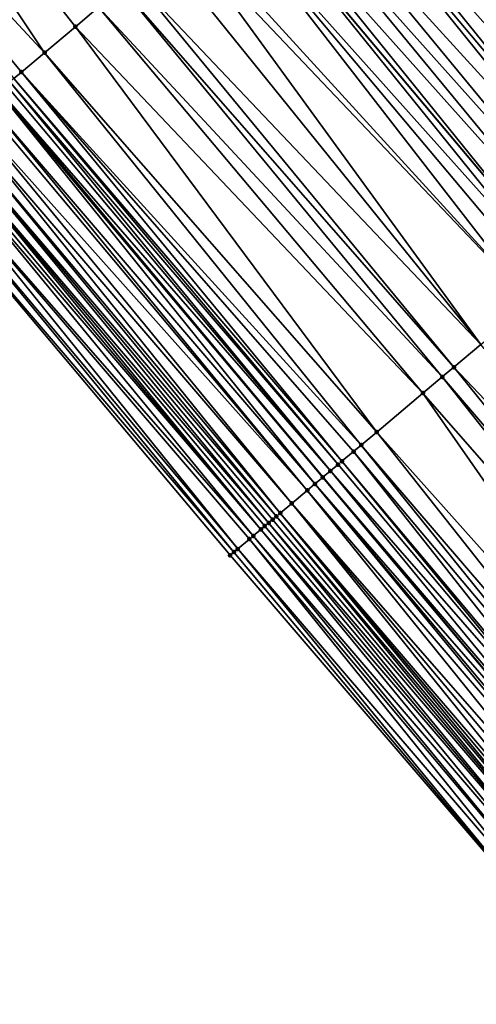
# Model space of a CAD drawing. Header units: feet. Extents: x 2004186 to 2014793, y 836912 to 864902.
# Tile 479 of 656: x 2007443 to 2007461, y 851888 to 851927. Entities that reach past the tile are written whole.
import ezdxf

# ---------------------------------------------------------------- set-up
doc = ezdxf.new("R2010")
doc.units = ezdxf.units.FT
doc.header["$LTSCALE"] = 100
doc.header["$MEASUREMENT"] = 0
for name, color, linetype, lineweight in [('EP_Travel Lane', 5, 'Continuous', 40), ('GPL_Skip Line', 2, 'Continuous', 40), ('Road Shots', 4, 'Continuous', 200), ('Road X-Section', 30, 'Continuous', 13)]:
    doc.layers.add(name, color=color, linetype=linetype, lineweight=lineweight)
doc.layers.add('I-77 SB_MM21-27-Surface-Border', color=7, linetype='Continuous')
doc.layers.add('I-77 SB_MM21-27-Surface-TIN', color=7, linetype='Continuous')

msp = doc.modelspace()

# ---------------------------------------------------------------- linework, layer by layer
at = {"layer": 'EP_Travel Lane'}
msp.add_polyline3d([(2007570.793330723, 851771.014521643, 434.817005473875), (2007557.86489253, 851786.2741778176, 434.8509902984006), (2007544.936497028, 851801.5337836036, 434.915286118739), (2007532.05063319, 851816.850676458, 434.9944426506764), (2007519.212721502, 851832.1865921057, 435.0379682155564), (2007506.374905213, 851847.5223937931, 435.1133429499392), (2007493.5371169, 851862.8581620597, 435.1980239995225), (2007480.699472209, 851878.1937587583, 435.3306054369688), (2007467.861817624, 851893.5293672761, 435.4598719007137), (2007455.024251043, 851908.8648706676, 435.6185170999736), (2007442.186681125, 851924.2003780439, 435.7760287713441), (2007429.332880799, 851939.5554357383, 435.9316822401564), (2007416.495602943, 851954.891014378, 436.0893727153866), (2007403.658229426, 851970.2267072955, 436.2248801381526), (2007390.821034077, 851985.562187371, 436.4016694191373), (2007377.983800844, 852000.8977127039, 436.5696962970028), (2007365.146606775, 852016.2331912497, 436.746768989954)], dxfattribs=at)
at = {"layer": 'GPL_Skip Line'}
msp.add_polyline3d([(2007593.417325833, 851763.9257781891, 434.9261233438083), (2007580.528480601, 851779.2188413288, 434.9466733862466), (2007567.639660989, 851794.5118740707, 434.9854355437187), (2007554.750797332, 851809.8049590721, 434.992887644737), (2007541.873390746, 851825.1076221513, 435.034522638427), (2007529.003965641, 851840.4170964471, 435.0699682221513), (2007516.134610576, 851855.7264874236, 435.1287140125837), (2007503.265309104, 851871.0358146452, 435.2052888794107), (2007490.396091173, 851886.3450424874, 435.3096552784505), (2007477.526880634, 851901.6542615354, 435.4164809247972), (2007464.657759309, 851916.9633744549, 435.5529856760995), (2007451.788603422, 851932.27252849, 435.677992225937), (2007438.931656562, 851947.5918225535, 435.8180751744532), (2007426.093954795, 851962.9272594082, 435.9514584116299), (2007413.256145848, 851978.2628242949, 436.0600149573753), (2007400.41848609, 851993.5982109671, 436.2031289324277), (2007387.580882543, 852008.9335304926, 436.3592634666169)], dxfattribs=at)
at = {"layer": 'I-77 SB_MM21-27-Surface-Border', "color": 3, "linetype": 'ByBlock', "lineweight": -2}
msp.add_polyline3d([(2007568.599676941, 851769.1657998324, 434.793076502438), (2007555.863779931, 851784.58773051, 434.8261248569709), (2007542.516219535, 851799.4940373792, 434.901223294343), (2007529.319505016, 851814.5548996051, 434.9846736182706), (2007516.143906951, 851829.6069673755, 435.0253286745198), (2007503.274639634, 851844.9162539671, 435.1132913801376), (2007490.405418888, 851860.2254851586, 435.216715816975), (2007477.383172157, 851875.4059411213, 435.3428858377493), (2007464.360932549, 851890.5863886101, 435.4714047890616), (2007451.338743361, 851905.7667761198, 435.6167385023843), (2007438.469698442, 851921.0757981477, 435.7786532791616), (2007426.050253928, 851936.8071358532, 435.9688119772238), (2007412.905939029, 851951.8856906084, 436.1259388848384), (2007400.681674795, 851967.7346392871, 436.2607944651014), (2007388.151000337, 851983.3264634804, 436.4663909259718), (2007374.70008124, 851998.148125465, 436.6493122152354), (2007362.015852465, 852013.6118045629, 436.8093653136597)], dxfattribs=at)
at = {"layer": 'I-77 SB_MM21-27-Surface-TIN', "color": 128, "linetype": 'ByBlock', "lineweight": -2}
for points in [[(2007432.797602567, 851942.45632046, 435.8776379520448), (2007430.344056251, 851940.4020296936, 435.9189011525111), (2007443.98100823, 851925.7088818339, 435.7498952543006)], [(2007432.797602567, 851942.45632046, 435.8776379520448), (2007445.205704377, 851926.7385028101, 435.7304103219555), (2007446.124245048, 851927.5106964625, 435.7219712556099)], [(2007432.797602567, 851942.45632046, 435.8776379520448), (2007443.98100823, 851925.7088818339, 435.7498952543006), (2007445.205704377, 851926.7385028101, 435.7304103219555)], [(2007430.344056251, 851940.4020296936, 435.9189011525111), (2007443.062477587, 851924.9366762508, 435.761670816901), (2007443.98100823, 851925.7088818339, 435.7498952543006)], [(2007430.344056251, 851940.4020296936, 435.9189011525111), (2007442.756286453, 851924.6792913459, 435.7608541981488), (2007443.062477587, 851924.9366762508, 435.761670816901)], [(2007461.127171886, 851940.1230787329, 435.6160274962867), (2007460.820946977, 851939.8657340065, 435.6039749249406), (2007473.843211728, 851924.6852566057, 435.483794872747)], [(2007460.514782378, 851939.6083175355, 435.6119858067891), (2007460.361703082, 851939.4796057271, 435.6169903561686), (2007473.383974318, 851924.2991206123, 435.4989678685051)], [(2007460.667855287, 851939.737036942, 435.6048563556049), (2007460.514782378, 851939.6083175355, 435.6119858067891), (2007473.537028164, 851924.4278626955, 435.4854967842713)], [(2007460.514782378, 851939.6083175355, 435.6119858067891), (2007473.383974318, 851924.2991206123, 435.4989678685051), (2007473.537028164, 851924.4278626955, 435.4854967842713)], [(2007460.667855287, 851939.737036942, 435.6048563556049), (2007473.537028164, 851924.4278626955, 435.4854967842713), (2007460.795805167, 851939.8445984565, 435.6041196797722)], [(2007460.820946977, 851939.8657340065, 435.6039749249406), (2007460.795805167, 851939.8445984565, 435.6041196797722), (2007473.670264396, 851924.5398935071, 435.4805826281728)], [(2007473.537028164, 851924.4278626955, 435.4854967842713), (2007473.670264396, 851924.5398935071, 435.4805826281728), (2007460.795805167, 851939.8445984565, 435.6041196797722)], [(2007460.820946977, 851939.8657340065, 435.6039749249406), (2007473.670264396, 851924.5398935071, 435.4805826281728), (2007473.690105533, 851924.556576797, 435.479850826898)], [(2007460.820946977, 851939.8657340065, 435.6039749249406), (2007473.690105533, 851924.556576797, 435.479850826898), (2007473.843211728, 851924.6852566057, 435.483794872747)], [(2007460.361703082, 851939.4796057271, 435.6169903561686), (2007459.902435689, 851939.0935054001, 435.6221889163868), (2007473.077821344, 851924.041690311, 435.5108465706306)], [(2007460.361703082, 851939.4796057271, 435.6169903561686), (2007473.230900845, 851924.1704018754, 435.505910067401), (2007473.383974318, 851924.2991206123, 435.4989678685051)], [(2007460.361703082, 851939.4796057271, 435.6169903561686), (2007473.077821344, 851924.041690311, 435.5108465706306), (2007473.230900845, 851924.1704018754, 435.505910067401)], [(2007459.596258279, 851938.8361041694, 435.6259378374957), (2007458.983894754, 851938.321312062, 435.6305401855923), (2007472.312364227, 851923.398203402, 435.5156979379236)], [(2007459.902435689, 851939.0935054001, 435.6221889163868), (2007459.596258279, 851938.8361041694, 435.6259378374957), (2007472.312364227, 851923.398203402, 435.5156979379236)], [(2007459.902435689, 851939.0935054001, 435.6221889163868), (2007472.312364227, 851923.398203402, 435.5156979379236), (2007473.077821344, 851924.041690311, 435.5108465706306)], [(2007458.983894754, 851938.321312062, 435.6305401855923), (2007458.065348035, 851937.5491256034, 435.6369674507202), (2007471.240717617, 851922.4973296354, 435.5202789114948)], [(2007458.983894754, 851938.321312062, 435.6305401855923), (2007471.240717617, 851922.4973296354, 435.5202789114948), (2007472.312364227, 851923.398203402, 435.5156979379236)], [(2007458.065348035, 851937.5491256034, 435.6369674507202), (2007457.146810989, 851936.7769276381, 435.6466126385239), (2007470.475270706, 851921.8538305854, 435.5285255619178)], [(2007458.065348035, 851937.5491256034, 435.6369674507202), (2007470.475270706, 851921.8538305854, 435.5285255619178), (2007471.240717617, 851922.4973296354, 435.5202789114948)], [(2007457.146810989, 851936.7769276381, 435.6466126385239), (2007456.687552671, 851936.3908165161, 435.6548300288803), (2007470.475270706, 851921.8538305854, 435.5285255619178)], [(2007456.381371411, 851936.1334198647, 435.6572983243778), (2007456.075176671, 851935.8760392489, 435.6552822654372), (2007469.097443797, 851920.6955590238, 435.5358948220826)], [(2007456.687552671, 851936.3908165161, 435.6548300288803), (2007456.381371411, 851936.1334198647, 435.6572983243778), (2007469.097443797, 851920.6955590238, 435.5358948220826)], [(2007456.687552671, 851936.3908165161, 435.6548300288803), (2007469.097443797, 851920.6955590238, 435.5358948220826), (2007470.475270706, 851921.8538305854, 435.5285255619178)], [(2007456.075176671, 851935.8760392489, 435.6552822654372), (2007455.768996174, 851935.6186416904, 435.658004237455), (2007469.097443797, 851920.6955590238, 435.5358948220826)], [(2007455.768996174, 851935.6186416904, 435.658004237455), (2007455.30971138, 851935.2325620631, 435.6574140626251), (2007468.178879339, 851919.9233936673, 435.5364214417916)], [(2007455.768996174, 851935.6186416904, 435.658004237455), (2007468.178879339, 851919.9233936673, 435.5364214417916), (2007469.097443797, 851920.6955590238, 435.5358948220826)], [(2007455.30971138, 851935.2325620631, 435.6574140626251), (2007454.544231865, 851934.589101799, 435.6548137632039), (2007467.872685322, 851919.6660121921, 435.5346459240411)], [(2007455.30971138, 851935.2325620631, 435.6574140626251), (2007467.872685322, 851919.6660121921, 435.5346459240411), (2007468.178879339, 851919.9233936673, 435.5364214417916)], [(2007454.544231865, 851934.589101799, 435.6548137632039), (2007454.238043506, 851934.331713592, 435.6549206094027), (2007467.107211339, 851919.0225453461, 435.5338866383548)], [(2007454.544231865, 851934.589101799, 435.6548137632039), (2007467.107211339, 851919.0225453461, 435.5338866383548), (2007467.872685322, 851919.6660121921, 435.5346459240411)], [(2007454.238043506, 851934.331713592, 435.6549206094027), (2007453.31949022, 851933.5595349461, 435.6591630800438), (2007466.801031, 851918.7651476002, 435.5366611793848)], [(2007454.238043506, 851934.331713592, 435.6549206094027), (2007466.801031, 851918.7651476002, 435.5366611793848), (2007467.107211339, 851919.0225453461, 435.5338866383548)], [(2007453.31949022, 851933.5595349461, 435.6591630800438), (2007452.707146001, 851933.0447198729, 435.6701877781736), (2007466.035564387, 851918.1216719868, 435.5383537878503)], [(2007453.31949022, 851933.5595349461, 435.6591630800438), (2007466.035564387, 851918.1216719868, 435.5383537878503), (2007466.801031, 851918.7651476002, 435.5366611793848)], [(2007452.707146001, 851933.0447198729, 435.6701877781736), (2007452.094782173, 851932.5299281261, 435.6746893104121), (2007465.423210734, 851917.6068681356, 435.5462405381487)], [(2007452.707146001, 851933.0447198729, 435.6701877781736), (2007465.423210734, 851917.6068681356, 435.5462405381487), (2007466.035564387, 851918.1216719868, 435.5383537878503)], [(2007451.023156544, 851931.6290294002, 435.6862495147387), (2007464.351559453, 851916.7059999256, 435.5492677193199), (2007451.788603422, 851932.27252849, 435.677992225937)], [(2007452.094782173, 851932.5299281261, 435.6746893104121), (2007451.788603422, 851932.27252849, 435.677992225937), (2007464.657759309, 851916.9633744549, 435.5529856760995)], [(2007464.351559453, 851916.7059999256, 435.5492677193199), (2007464.657759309, 851916.9633744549, 435.5529856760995), (2007451.788603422, 851932.27252849, 435.677992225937)], [(2007452.094782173, 851932.5299281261, 435.6746893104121), (2007464.657759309, 851916.9633744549, 435.5529856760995), (2007465.423210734, 851917.6068681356, 435.5462405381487)], [(2007451.023156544, 851931.6290294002, 435.6862495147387), (2007449.798417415, 851930.5994595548, 435.6914357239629), (2007463.279909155, 851915.8051305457, 435.5526218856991)], [(2007451.023156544, 851931.6290294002, 435.6862495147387), (2007463.892288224, 851916.319904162, 435.5531903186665), (2007464.351559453, 851916.7059999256, 435.5492677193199)], [(2007451.023156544, 851931.6290294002, 435.6862495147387), (2007463.279909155, 851915.8051305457, 435.5526218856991), (2007463.892288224, 851916.319904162, 435.5531903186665)], [(2007449.492230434, 851930.3420697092, 435.6920007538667), (2007448.726773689, 851929.6985823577, 435.6969753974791), (2007461.289702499, 851914.1320861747, 435.5591972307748)], [(2007449.798417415, 851930.5994595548, 435.6914357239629), (2007449.492230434, 851930.3420697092, 435.6920007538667), (2007463.279909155, 851915.8051305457, 435.5526218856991)], [(2007449.492230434, 851930.3420697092, 435.6920007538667), (2007461.289702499, 851914.1320861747, 435.5591972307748), (2007463.279909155, 851915.8051305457, 435.5526218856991)], [(2007448.726773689, 851929.6985823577, 435.6969753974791), (2007447.502061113, 851928.668980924, 435.7109953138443), (2007461.289702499, 851914.1320861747, 435.5591972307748)], [(2007447.502061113, 851928.668980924, 435.7109953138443), (2007447.042793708, 851928.2828806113, 435.7161898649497), (2007460.218072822, 851913.2311922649, 435.5694111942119)], [(2007447.502061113, 851928.668980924, 435.7109953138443), (2007460.218072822, 851913.2311922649, 435.5694111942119), (2007461.289702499, 851914.1320861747, 435.5591972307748)], [(2007447.042793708, 851928.2828806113, 435.7161898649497), (2007446.124245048, 851927.5106964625, 435.7219712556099), (2007459.758797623, 851912.8451012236, 435.5720133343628)], [(2007447.042793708, 851928.2828806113, 435.7161898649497), (2007459.758797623, 851912.8451012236, 435.5720133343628), (2007460.218072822, 851913.2311922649, 435.5694111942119)], [(2007446.124245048, 851927.5106964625, 435.7219712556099), (2007445.205704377, 851926.7385028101, 435.7304103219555), (2007458.993334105, 851912.2016219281, 435.5747355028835)], [(2007446.124245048, 851927.5106964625, 435.7219712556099), (2007458.993334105, 851912.2016219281, 435.5747355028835), (2007459.758797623, 851912.8451012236, 435.5720133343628)], [(2007445.205704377, 851926.7385028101, 435.7304103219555), (2007443.98100823, 851925.7088818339, 435.7498952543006), (2007457.15625, 851910.6572379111, 435.5906953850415)], [(2007445.205704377, 851926.7385028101, 435.7304103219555), (2007457.15625, 851910.6572379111, 435.5906953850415), (2007458.993334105, 851912.2016219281, 435.5747355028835)], [(2007443.98100823, 851925.7088818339, 435.7498952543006), (2007443.062477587, 851924.9366762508, 435.761670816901), (2007456.543909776, 851910.1424180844, 435.6030497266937)], [(2007443.98100823, 851925.7088818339, 435.7498952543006), (2007456.543909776, 851910.1424180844, 435.6030497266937), (2007457.15625, 851910.6572379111, 435.5906953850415)], [(2007443.062477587, 851924.9366762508, 435.761670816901), (2007442.756286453, 851924.6792913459, 435.7608541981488), (2007455.77844732, 851909.4989375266, 435.6061250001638)], [(2007443.062477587, 851924.9366762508, 435.761670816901), (2007456.237730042, 851909.8850196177, 435.6060258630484), (2007456.543909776, 851910.1424180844, 435.6030497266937)], [(2007443.062477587, 851924.9366762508, 435.761670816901), (2007455.77844732, 851909.4989375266, 435.6061250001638), (2007456.237730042, 851909.8850196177, 435.6060258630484)], [(2007442.450115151, 851924.4218828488, 435.7666351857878), (2007442.186681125, 851924.2003780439, 435.7760287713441), (2007455.319159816, 851909.112861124, 435.6046333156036)], [(2007442.603197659, 851924.5505908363, 435.7626990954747), (2007442.450115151, 851924.4218828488, 435.7666351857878), (2007455.319159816, 851909.112861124, 435.6046333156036)], [(2007442.756286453, 851924.6792913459, 435.7608541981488), (2007442.603197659, 851924.5505908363, 435.7626990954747), (2007455.62534227, 851909.3702563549, 435.6025620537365)], [(2007442.603197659, 851924.5505908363, 435.7626990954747), (2007455.319159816, 851909.112861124, 435.6046333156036), (2007455.62534227, 851909.3702563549, 435.6025620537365)], [(2007442.756286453, 851924.6792913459, 435.7608541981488), (2007455.62534227, 851909.3702563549, 435.6025620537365), (2007455.77844732, 851909.4989375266, 435.6061250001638)], [(2007442.143959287, 851924.1644559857, 435.7775521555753), (2007441.68470916, 851923.7783351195, 435.7884945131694), (2007454.706849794, 851908.5980053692, 435.6270350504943)], [(2007442.143959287, 851924.1644559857, 435.7775521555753), (2007455.024251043, 851908.8648706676, 435.6185170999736), (2007442.186681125, 851924.2003780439, 435.7760287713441)], [(2007442.143959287, 851924.1644559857, 435.7775521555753), (2007455.01301446, 851908.855421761, 435.6190460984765), (2007455.024251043, 851908.8648706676, 435.6185170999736)], [(2007442.143959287, 851924.1644559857, 435.7775521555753), (2007454.706849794, 851908.5980053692, 435.6270350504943), (2007455.01301446, 851908.855421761, 435.6190460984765)], [(2007455.319159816, 851909.112861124, 435.6046333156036), (2007442.186681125, 851924.2003780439, 435.7760287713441), (2007455.024251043, 851908.8648706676, 435.6185170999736)], [(2007441.531619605, 851923.649635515, 435.7900862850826), (2007441.072321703, 851923.2635714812, 435.785135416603), (2007454.400663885, 851908.3406142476, 435.6279570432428)], [(2007441.68470916, 851923.7783351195, 435.7884945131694), (2007441.531619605, 851923.649635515, 435.7900862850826), (2007454.400663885, 851908.3406142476, 435.6279570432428)], [(2007441.68470916, 851923.7783351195, 435.7884945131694), (2007454.400663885, 851908.3406142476, 435.6279570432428), (2007454.706849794, 851908.5980053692, 435.6270350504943)], [(2007441.072321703, 851923.2635714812, 435.785135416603), (2007440.766141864, 851923.0061731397, 435.7880763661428), (2007453.788310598, 851907.8258099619, 435.6359654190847)], [(2007441.072321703, 851923.2635714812, 435.785135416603), (2007453.788310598, 851907.8258099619, 435.6359654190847), (2007454.400663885, 851908.3406142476, 435.6279570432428)], [(2007440.766141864, 851923.0061731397, 435.7880763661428), (2007440.459944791, 851922.7487953, 435.7852839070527), (2007453.329028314, 851907.4397273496, 435.6362103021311)], [(2007440.766141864, 851923.0061731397, 435.7880763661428), (2007453.329028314, 851907.4397273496, 435.6362103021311), (2007453.788310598, 851907.8258099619, 435.6359654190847)], [(2007440.153759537, 851922.491403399, 435.7864237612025), (2007439.847556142, 851922.2340330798, 435.7815282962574), (2007452.869680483, 851907.0537227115, 435.6146495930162)], [(2007440.459944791, 851922.7487953, 435.7852839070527), (2007440.153759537, 851922.491403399, 435.7864237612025), (2007453.175924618, 851907.3110445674, 435.6330977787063)], [(2007440.153759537, 851922.491403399, 435.7864237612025), (2007453.022806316, 851907.1823791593, 435.6251265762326), (2007453.175924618, 851907.3110445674, 435.6330977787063)], [(2007440.153759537, 851922.491403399, 435.7864237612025), (2007452.869680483, 851907.0537227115, 435.6146495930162), (2007453.022806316, 851907.1823791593, 435.6251265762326)], [(2007440.459944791, 851922.7487953, 435.7852839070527), (2007453.175924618, 851907.3110445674, 435.6330977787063), (2007453.329028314, 851907.4397273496, 435.6362103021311)], [(2007439.694463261, 851922.1053374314, 435.7820137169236), (2007439.541378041, 851921.9766326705, 435.7850474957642), (2007452.563471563, 851906.7963589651, 435.6079162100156)], [(2007439.847556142, 851922.2340330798, 435.7815282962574), (2007439.694463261, 851922.1053374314, 435.7820137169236), (2007452.563471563, 851906.7963589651, 435.6079162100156)], [(2007439.847556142, 851922.2340330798, 435.7815282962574), (2007452.71656779, 851906.9250506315, 435.6085442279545), (2007452.869680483, 851907.0537227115, 435.6146495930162)], [(2007439.847556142, 851922.2340330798, 435.7815282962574), (2007452.563471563, 851906.7963589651, 435.6079162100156), (2007452.71656779, 851906.9250506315, 435.6085442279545)], [(2007439.541378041, 851921.9766326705, 435.7850474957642), (2007439.082100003, 851921.5905450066, 435.7867048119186), (2007452.257310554, 851906.5389382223, 435.6171218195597)], [(2007439.541378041, 851921.9766326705, 435.7850474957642), (2007452.257310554, 851906.5389382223, 435.6171218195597), (2007452.563471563, 851906.7963589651, 435.6079162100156)], [(2007438.775896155, 851921.3331752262, 435.7816585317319), (2007438.469698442, 851921.0757981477, 435.7786532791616), (2007451.491830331, 851905.8954787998, 435.6142866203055)], [(2007439.082100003, 851921.5905450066, 435.7867048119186), (2007438.775896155, 851921.3331752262, 435.7816585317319), (2007451.644934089, 851906.0241615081, 435.6174198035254)], [(2007438.775896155, 851921.3331752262, 435.7816585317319), (2007451.491830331, 851905.8954787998, 435.6142866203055), (2007451.644934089, 851906.0241615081, 435.6174198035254)], [(2007439.082100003, 851921.5905450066, 435.7867048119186), (2007452.104222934, 851906.4102363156, 435.619357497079), (2007452.257310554, 851906.5389382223, 435.6171218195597)], [(2007439.082100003, 851921.5905450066, 435.7867048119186), (2007451.644934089, 851906.0241615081, 435.6174198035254), (2007452.104222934, 851906.4102363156, 435.619357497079)], [(2007438.469698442, 851921.0757981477, 435.7786532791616), (2007451.338743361, 851905.7667761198, 435.6167385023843), (2007451.491830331, 851905.8954787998, 435.6142866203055)], [(2007461.289702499, 851914.1320861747, 435.5591972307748), (2007460.218072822, 851913.2311922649, 435.5694111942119), (2007474.005730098, 851898.6942786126, 435.4228911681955)], [(2007460.218072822, 851913.2311922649, 435.5694111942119), (2007459.758797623, 851912.8451012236, 435.5720133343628), (2007472.781008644, 851897.6646877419, 435.4339558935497)], [(2007460.218072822, 851913.2311922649, 435.5694111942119), (2007472.781008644, 851897.6646877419, 435.4339558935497), (2007474.005730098, 851898.6942786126, 435.4228911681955)], [(2007459.758797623, 851912.8451012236, 435.5720133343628), (2007458.993334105, 851912.2016219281, 435.5747355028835), (2007472.168636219, 851897.1499062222, 435.4355967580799)], [(2007459.758797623, 851912.8451012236, 435.5720133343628), (2007472.168636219, 851897.1499062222, 435.4355967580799), (2007472.781008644, 851897.6646877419, 435.4339558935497)], [(2007458.993334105, 851912.2016219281, 435.5747355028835), (2007457.15625, 851910.6572379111, 435.5906953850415), (2007470.484637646, 851895.7342265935, 435.4486242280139)], [(2007458.993334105, 851912.2016219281, 435.5747355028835), (2007470.484637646, 851895.7342265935, 435.4486242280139), (2007472.168636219, 851897.1499062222, 435.4355967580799)], [(2007457.15625, 851910.6572379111, 435.5906953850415), (2007456.543909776, 851910.1424180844, 435.6030497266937), (2007469.566105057, 851894.9620233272, 435.459750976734)], [(2007457.15625, 851910.6572379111, 435.5906953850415), (2007469.566105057, 851894.9620233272, 435.459750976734), (2007470.484637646, 851895.7342265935, 435.4486242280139)], [(2007456.543909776, 851910.1424180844, 435.6030497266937), (2007456.237730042, 851909.8850196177, 435.6060258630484), (2007469.106832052, 851894.5759296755, 435.4630823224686)], [(2007456.543909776, 851910.1424180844, 435.6030497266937), (2007469.106832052, 851894.5759296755, 435.4630823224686), (2007469.566105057, 851894.9620233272, 435.459750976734)], [(2007456.237730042, 851909.8850196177, 435.6060258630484), (2007455.77844732, 851909.4989375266, 435.6061250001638), (2007468.647542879, 851894.1898552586, 435.4610346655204)], [(2007456.237730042, 851909.8850196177, 435.6060258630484), (2007468.647542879, 851894.1898552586, 435.4610346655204), (2007469.106832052, 851894.5759296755, 435.4630823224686)], [(2007455.62534227, 851909.3702563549, 435.6025620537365), (2007455.319159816, 851909.112861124, 435.6046333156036), (2007468.494430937, 851894.0611822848, 435.4551789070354)], [(2007455.77844732, 851909.4989375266, 435.6061250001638), (2007455.62534227, 851909.3702563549, 435.6025620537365), (2007468.494430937, 851894.0611822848, 435.4551789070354)], [(2007455.77844732, 851909.4989375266, 435.6061250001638), (2007468.494430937, 851894.0611822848, 435.4551789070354), (2007468.647542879, 851894.1898552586, 435.4610346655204)], [(2007455.01301446, 851908.855421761, 435.6190460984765), (2007454.706849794, 851908.5980053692, 435.6270350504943), (2007467.861817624, 851893.5293672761, 435.4598719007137)], [(2007455.01301446, 851908.855421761, 435.6190460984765), (2007467.861817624, 851893.5293672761, 435.4598719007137), (2007455.024251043, 851908.8648706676, 435.6185170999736)], [(2007455.319159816, 851909.112861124, 435.6046333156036), (2007455.024251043, 851908.8648706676, 435.6185170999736), (2007468.035134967, 851893.6751159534, 435.4508701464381)], [(2007467.882066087, 851893.5463917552, 435.4593393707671), (2007455.024251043, 851908.8648706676, 435.6185170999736), (2007467.861817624, 851893.5293672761, 435.4598719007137)], [(2007468.035134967, 851893.6751159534, 435.4508701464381), (2007455.024251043, 851908.8648706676, 435.6185170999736), (2007467.882066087, 851893.5463917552, 435.4593393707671)], [(2007455.319159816, 851909.112861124, 435.6046333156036), (2007468.035134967, 851893.6751159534, 435.4508701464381), (2007468.494430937, 851894.0611822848, 435.4551789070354)], [(2007454.400663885, 851908.3406142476, 435.6279570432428), (2007453.788310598, 851907.8258099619, 435.6359654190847), (2007466.963521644, 851892.774202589, 435.4665229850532)], [(2007454.706849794, 851908.5980053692, 435.6270350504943), (2007454.400663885, 851908.3406142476, 435.6279570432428), (2007467.422809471, 851893.1602786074, 435.4681228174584)], [(2007454.400663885, 851908.3406142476, 435.6279570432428), (2007466.963521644, 851892.774202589, 435.4665229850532), (2007467.422809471, 851893.1602786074, 435.4681228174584)], [(2007454.706849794, 851908.5980053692, 435.6270350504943), (2007467.575901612, 851893.2889751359, 435.4673914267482), (2007467.861817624, 851893.5293672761, 435.4598719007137)], [(2007454.706849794, 851908.5980053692, 435.6270350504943), (2007467.422809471, 851893.1602786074, 435.4681228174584), (2007467.575901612, 851893.2889751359, 435.4673914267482)], [(2007453.788310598, 851907.8258099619, 435.6359654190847), (2007453.329028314, 851907.4397273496, 435.6362103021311), (2007466.351155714, 851892.2594133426, 435.4703246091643)], [(2007453.788310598, 851907.8258099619, 435.6359654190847), (2007466.657342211, 851892.5168037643, 435.4695987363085), (2007466.963521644, 851892.774202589, 435.4665229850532)], [(2007453.788310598, 851907.8258099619, 435.6359654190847), (2007466.351155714, 851892.2594133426, 435.4703246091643), (2007466.657342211, 851892.5168037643, 435.4695987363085)], [(2007453.022806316, 851907.1823791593, 435.6251265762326), (2007452.869680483, 851907.0537227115, 435.6146495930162), (2007465.891873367, 851891.8733308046, 435.4705479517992)], [(2007453.175924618, 851907.3110445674, 435.6330977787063), (2007453.022806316, 851907.1823791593, 435.6251265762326), (2007465.891873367, 851891.8733308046, 435.4705479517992)], [(2007453.329028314, 851907.4397273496, 435.6362103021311), (2007453.175924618, 851907.3110445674, 435.6330977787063), (2007466.04495994, 851892.0020339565, 435.4679643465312)], [(2007453.175924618, 851907.3110445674, 435.6330977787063), (2007465.891873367, 851891.8733308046, 435.4705479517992), (2007466.04495994, 851892.0020339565, 435.4679643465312)], [(2007453.329028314, 851907.4397273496, 435.6362103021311), (2007466.198052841, 851892.1307295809, 435.4674857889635), (2007466.351155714, 851892.2594133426, 435.4703246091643)], [(2007453.329028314, 851907.4397273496, 435.6362103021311), (2007466.04495994, 851892.0020339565, 435.4679643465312), (2007466.198052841, 851892.1307295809, 435.4674857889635)], [(2007452.563471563, 851906.7963589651, 435.6079162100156), (2007452.257310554, 851906.5389382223, 435.6171218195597), (2007465.279514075, 851891.3585336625, 435.4765576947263)], [(2007452.71656779, 851906.9250506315, 435.6085442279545), (2007452.563471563, 851906.7963589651, 435.6079162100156), (2007465.585684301, 851891.6159434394, 435.47041905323)], [(2007452.563471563, 851906.7963589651, 435.6079162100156), (2007465.279514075, 851891.3585336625, 435.4765576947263), (2007465.585684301, 851891.6159434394, 435.47041905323)], [(2007452.869680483, 851907.0537227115, 435.6146495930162), (2007452.71656779, 851906.9250506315, 435.6085442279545), (2007465.585684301, 851891.6159434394, 435.47041905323)], [(2007452.869680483, 851907.0537227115, 435.6146495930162), (2007465.585684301, 851891.6159434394, 435.47041905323), (2007465.891873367, 851891.8733308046, 435.4705479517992)], [(2007452.104222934, 851906.4102363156, 435.619357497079), (2007451.644934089, 851906.0241615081, 435.6174198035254), (2007464.667129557, 851890.8437665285, 435.4741754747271)], [(2007452.257310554, 851906.5389382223, 435.6171218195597), (2007452.104222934, 851906.4102363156, 435.619357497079), (2007464.973330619, 851891.1011396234, 435.4782950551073)], [(2007452.104222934, 851906.4102363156, 435.619357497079), (2007464.667129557, 851890.8437665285, 435.4741754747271), (2007464.973330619, 851891.1011396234, 435.4782950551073)], [(2007452.257310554, 851906.5389382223, 435.6171218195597), (2007464.973330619, 851891.1011396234, 435.4782950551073), (2007465.279514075, 851891.3585336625, 435.4765576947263)], [(2007451.644934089, 851906.0241615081, 435.6174198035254), (2007451.491830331, 851905.8954787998, 435.6142866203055), (2007464.360932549, 851890.5863886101, 435.4714047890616)], [(2007451.644934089, 851906.0241615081, 435.6174198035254), (2007464.360932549, 851890.5863886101, 435.4714047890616), (2007464.667129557, 851890.8437665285, 435.4741754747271)], [(2007451.491830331, 851905.8954787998, 435.6142866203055), (2007451.338743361, 851905.7667761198, 435.6167385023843), (2007464.360932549, 851890.5863886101, 435.4714047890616)]]:
    msp.add_3dface(points, dxfattribs=at)
at = {"layer": 'Road Shots', "lineweight": 100}
for p in [(2007445.205704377, 851926.7385028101, 435.7304103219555), (2007443.98100823, 851925.7088818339, 435.7498952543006), (2007443.062477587, 851924.9366762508, 435.761670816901), (2007460.218072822, 851913.2311922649, 435.5694111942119), (2007459.758797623, 851912.8451012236, 435.5720133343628), (2007458.993334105, 851912.2016219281, 435.5747355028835), (2007457.15625, 851910.6572379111, 435.5906953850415), (2007456.543909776, 851910.1424180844, 435.6030497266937), (2007456.237730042, 851909.8850196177, 435.6060258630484), (2007455.62534227, 851909.3702563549, 435.6025620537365), (2007455.77844732, 851909.4989375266, 435.6061250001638), (2007455.01301446, 851908.855421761, 435.6190460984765), (2007455.319159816, 851909.112861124, 435.6046333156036), (2007454.400663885, 851908.3406142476, 435.6279570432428), (2007454.706849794, 851908.5980053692, 435.6270350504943), (2007453.788310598, 851907.8258099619, 435.6359654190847), (2007453.022806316, 851907.1823791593, 435.6251265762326), (2007453.175924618, 851907.3110445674, 435.6330977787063), (2007453.329028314, 851907.4397273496, 435.6362103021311), (2007452.563471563, 851906.7963589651, 435.6079162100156), (2007452.71656779, 851906.9250506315, 435.6085442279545), (2007452.869680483, 851907.0537227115, 435.6146495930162), (2007452.104222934, 851906.4102363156, 435.619357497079), (2007452.257310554, 851906.5389382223, 435.6171218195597), (2007451.644934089, 851906.0241615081, 435.6174198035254), (2007451.338743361, 851905.7667761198, 435.6167385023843), (2007451.491830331, 851905.8954787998, 435.6142866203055)]:
    msp.add_point(p, dxfattribs=at)
at = {"layer": 'Road X-Section', "extrusion": (-0.6434625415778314, 0.765463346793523, 0.004671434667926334), "elevation": -639595.066177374, "flags": 128}
msp.add_lwpolyline([(-2084822.618092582, 3423.642574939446), (-2084823.018092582, 3423.645580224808), (-2084823.418092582, 3423.650626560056), (-2084824.018092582, 3423.648969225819), (-2084824.218092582, 3423.645935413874), (-2084824.418092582, 3423.645449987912), (-2084824.818092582, 3423.650345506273), (-2084825.218092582, 3423.649205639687), (-2084825.618092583, 3423.651998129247), (-2084826.018092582, 3423.649057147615), (-2084826.618092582, 3423.654008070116), (-2084826.818092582, 3423.652416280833), (-2084827.418092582, 3423.641473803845), (-2084827.818092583, 3423.630556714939), (-2084828.018092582, 3423.626620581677), (-2084828.218092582, 3423.624775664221), (-2084828.618092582, 3423.625592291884), (-2084829.818092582, 3423.613816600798), (-2084831.418092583, 3423.594331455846), (-2084832.618092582, 3423.585892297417), (-2084833.818092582, 3423.580110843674), (-2084834.418092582, 3423.574916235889), (-2084836.018092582, 3423.56089616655), (-2084837.018092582, 3423.555921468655), (-2084837.418092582, 3423.555356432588), (-2084839.018092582, 3423.550170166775), (-2084840.418092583, 3423.538609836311), (-2084841.218092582, 3423.534108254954), (-2084842.018092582, 3423.523083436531), (-2084843.218092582, 3423.518840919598), (-2084843.618092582, 3423.518734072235), (-2084844.618092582, 3423.521334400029), (-2084845.218092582, 3423.521924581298), (-2084845.618092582, 3423.51920257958), (-2084846.018092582, 3423.52121866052), (-2084846.418092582, 3423.518750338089), (-2084847.018092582, 3423.510532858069), (-2084848.218092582, 3423.500887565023), (-2084849.418092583, 3423.494460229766), (-2084850.218092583, 3423.489857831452), (-2084850.618092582, 3423.486108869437), (-2084851.218092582, 3423.480910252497), (-2084851.418092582, 3423.47590564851), (-2084851.618092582, 3423.468776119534), (-2084851.818092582, 3423.46789467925), (-2084852.218092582, 3423.479947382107), (-2084852.418092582, 3423.478814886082), (-2084853.218092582, 3423.435742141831), (-2084853.618092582, 3423.410143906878), (-2084854.218092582, 3423.379921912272), (-2084854.818092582, 3423.341369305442), (-2084855.218092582, 3423.312181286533)], dxfattribs=at)
at = {"layer": 'Road X-Section', "extrusion": (-0.6434625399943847, 0.7654633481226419, 0.004671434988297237), "elevation": -639615.0618662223, "flags": 128}
msp.add_lwpolyline([(-2084822.619414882, 3423.574272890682), (-2084822.819414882, 3423.571820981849), (-2084823.019414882, 3423.574954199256), (-2084823.619414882, 3423.576891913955), (-2084823.819414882, 3423.57465621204), (-2084824.219414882, 3423.565450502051), (-2084824.419414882, 3423.566078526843), (-2084824.619414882, 3423.572183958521), (-2084824.819414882, 3423.582661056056), (-2084825.019414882, 3423.590632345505), (-2084825.219414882, 3423.593744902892), (-2084825.819414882, 3423.593500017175), (-2084826.619414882, 3423.585491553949), (-2084827.019414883, 3423.584569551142), (-2084827.419414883, 3423.576580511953), (-2084827.819414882, 3423.562167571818), (-2084828.219414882, 3423.560096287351), (-2084828.419414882, 3423.563659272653), (-2084829.019414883, 3423.563560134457), (-2084829.419414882, 3423.560583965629), (-2084830.219414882, 3423.548229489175), (-2084832.619414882, 3423.532269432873), (-2084833.619414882, 3423.52954723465), (-2084834.219414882, 3423.526945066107), (-2084835.619414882, 3423.516730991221), (-2084838.219414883, 3423.510155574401), (-2084839.019414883, 3423.510724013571), (-2084839.619414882, 3423.506801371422), (-2084840.019414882, 3423.51051936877), (-2084841.019414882, 3423.503774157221), (-2084841.819414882, 3423.495887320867), (-2084842.819414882, 3423.494194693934), (-2084843.219414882, 3423.491420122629), (-2084844.219414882, 3423.492179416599), (-2084844.619414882, 3423.493954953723), (-2084845.819414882, 3423.493428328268), (-2084847.619414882, 3423.486058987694), (-2084848.619414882, 3423.47781224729), (-2084850.019414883, 3423.473231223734), (-2084851.019414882, 3423.468379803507), (-2084851.219414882, 3423.463443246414), (-2084851.419414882, 3423.456500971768), (-2084851.619414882, 3423.443029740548), (-2084851.819414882, 3423.437383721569), (-2084852.019414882, 3423.441327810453), (-2084852.219414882, 3423.439224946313), (-2084852.419414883, 3423.431532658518), (-2084852.619414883, 3423.417822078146), (-2084853.019414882, 3423.382955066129), (-2084853.219414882, 3423.3680073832), (-2084853.419414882, 3423.355750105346), (-2084853.819414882, 3423.340040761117), (-2084854.219414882, 3423.32980624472), (-2084855.019414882, 3423.286245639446), (-2084855.219414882, 3423.273747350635), (-2084855.419414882, 3423.25372529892)], dxfattribs=at)

doc.saveas('drawing.dxf')
